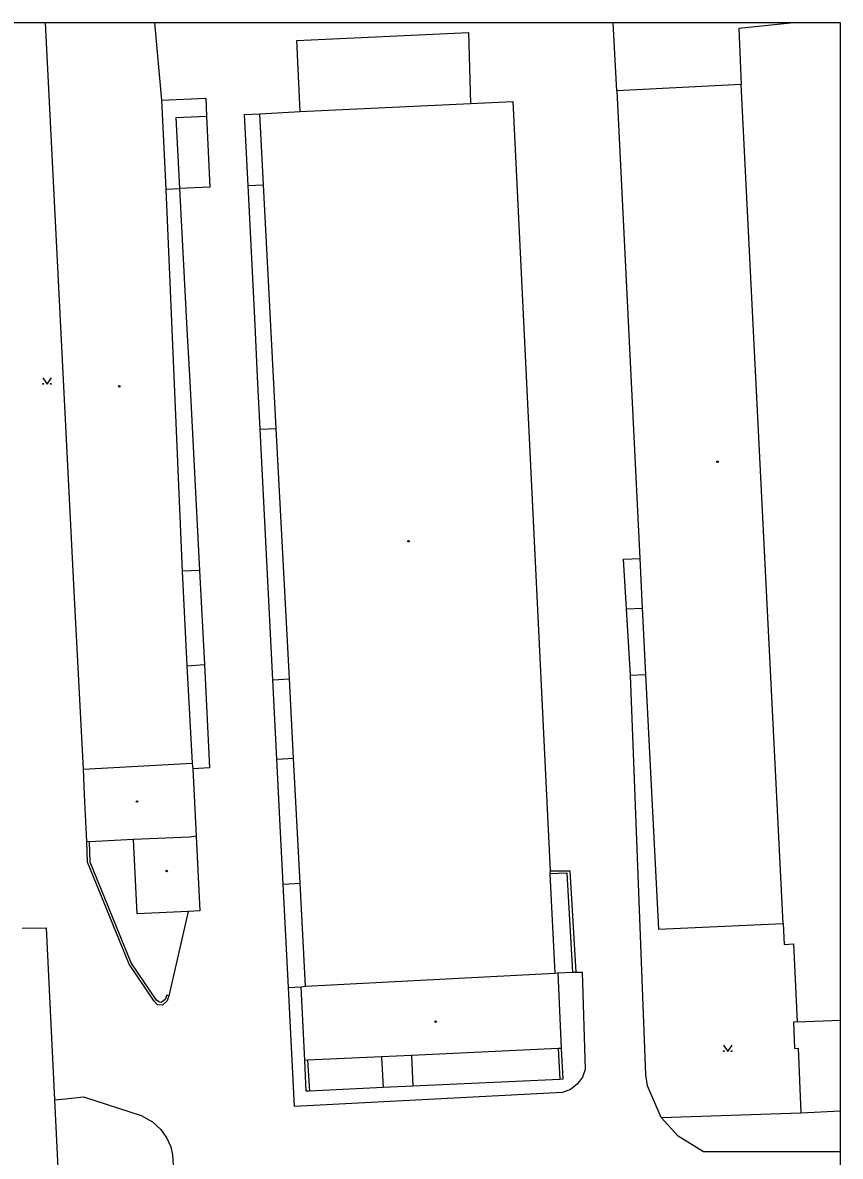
# Model space of a CAD drawing. Extents: x -599951 to -598963, y -1164095 to -1162939.
# Drawn here: x -599059.2 to -598963.2, y -1163072.4 to -1162939.4 of the extents above; entities that cross this region are included whole.
import ezdxf

# ---------------------------------------------------------------- set-up
doc = ezdxf.new("R2010")
doc.units = 0
for name, color, linetype in [('Level 11', 7, 'Continuous'), ('Level 36', 7, 'Continuous'), ('Level 39', 7, 'Continuous'), ('Level 5', 7, 'Continuous'), ('Level 51', 7, 'Continuous'), ('Level 52', 7, 'Continuous'), ('Level 54', 7, 'Continuous'), ('Vrstva 53', 7, 'Continuous')]:
    doc.layers.add(name, color=color, linetype=linetype)

msp = doc.modelspace()

# ---------------------------------------------------------------- linework, layer by layer
at = {"layer": 'Level 11'}
msp.add_line((-598967.84, -1163067.27), (-598963.21, -1163067.06), dxfattribs=at)
msp.add_lwpolyline([(-598968.29, -1163056.63), (-598968.71, -1163056.65), (-598968.6, -1163059.72), (-598968.17, -1163059.71), (-598967.84, -1163067.27)], dxfattribs=at)
at = {"layer": 'Level 36'}
for points in [[(-599056.85, -1162981.07), (-599056.35, -1162981.82), (-599055.85, -1162981.07)], [(-598976.93, -1163059.36), (-598976.43, -1163060.11), (-598975.93, -1163059.36)]]:
    msp.add_lwpolyline(points, dxfattribs=at)
for centre in [(-599056.8, -1162981.77), (-599055.9, -1162981.77), (-598976.88, -1163060.06), (-598975.98, -1163060.06)]:
    msp.add_circle(centre, 0.05, dxfattribs=at)
at = {"layer": 'Level 39'}
for centre, radius in [((-599047.88, -1162982.05), 0.09), ((-599047.88, -1162982.05), 0.0398), ((-598977.64, -1162990.91), 0.09), ((-598977.64, -1162990.91), 0.0398), ((-599013.92, -1163000.23), 0.09), ((-599013.92, -1163000.23), 0.0398), ((-599045.79, -1163030.77), 0.09), ((-599045.79, -1163030.77), 0.0398), ((-599042.31, -1163038.92), 0.09), ((-599042.31, -1163038.92), 0.0398), ((-599010.72, -1163056.6), 0.09), ((-599010.72, -1163056.6), 0.0398)]:
    msp.add_circle(centre, radius, dxfattribs=at)
at = {"layer": 'Level 5'}
for p, q in [((-598968.69, -1162939.4), (-598975.15, -1162940.08)), ((-598968.29, -1163056.63), (-598963.21, -1163056.42))]:
    msp.add_line(p, q, dxfattribs=at)
for points in [[(-598975.15, -1162940.08), (-598974.87, -1162946.67)], [(-598974.87, -1162946.67), (-598989.47, -1162947.38)], [(-598969.92, -1163045.06), (-598974.87, -1162946.67)], [(-598989.47, -1162947.38), (-598986.74, -1163002.25)], [(-598986.74, -1163002.25), (-598986.49, -1163008.1)], [(-598986.49, -1163008.1), (-598986.08, -1163015.88)], [(-598986.08, -1163015.88), (-598984.58, -1163045.76)], [(-598984.58, -1163045.76), (-598969.92, -1163045.06)], [(-598969.92, -1163045.06), (-598969.82, -1163047.55)], [(-598969.82, -1163047.55), (-598968.72, -1163047.48)], [(-598968.72, -1163047.48), (-598968.29, -1163056.63)]]:
    msp.add_lwpolyline(points, dxfattribs=at)
at = {"layer": 'Level 51'}
msp.add_line((-598989.47, -1162947.38), (-598989.87, -1162939.4), dxfattribs=at)
for points in [[(-599042.91, -1162948.5), (-599037.73, -1162948.26)], [(-599037.73, -1162948.26), (-599037.63, -1162950.38)], [(-599037.63, -1162950.38), (-599037.24, -1162958.69)], [(-599033.18, -1162950.18), (-599031.38, -1162950.11)], [(-599032.73, -1162958.52), (-599033.18, -1162950.18)], [(-599037.24, -1162958.69), (-599040.81, -1162958.86)], [(-599040.81, -1162958.86), (-599039.96, -1162975.34)], [(-599031.94, -1162974.85), (-599032.73, -1162958.52)], [(-599031.64, -1162980.96), (-599031.94, -1162974.85)], [(-599039.96, -1162975.34), (-599039.61, -1162981.48)], [(-599039.61, -1162981.48), (-599038.46, -1163003.67)], [(-599031.33, -1162987.09), (-599031.64, -1162980.96)], [(-599029.84, -1163016.49), (-599031.33, -1162987.09)], [(-599038.46, -1163003.67), (-599037.89, -1163014.7)], [(-599037.89, -1163014.7), (-599037.27, -1163026.81)], [(-599029.37, -1163025.78), (-599029.84, -1163016.49)], [(-599028.94, -1163034.35), (-599029.37, -1163025.78)], [(-599037.27, -1163026.81), (-599039.25, -1163026.92)], [(-599028.63, -1163040.46), (-599028.94, -1163034.35)], [(-598997.27, -1163038.89), (-598994.96, -1163038.89)], [(-598994.96, -1163038.89), (-598994.27, -1163050.79)], [(-599028.02, -1163052.57), (-599028.63, -1163040.46)], [(-598994.27, -1163050.79), (-598993.51, -1163050.79)], [(-598993.51, -1163050.79), (-598993.17, -1163062.19)], [(-599027.31, -1163066.54), (-599028.02, -1163052.57)], [(-598993.17, -1163062.19), (-598993.49, -1163063.09)], [(-598994.06, -1163063.9), (-598994.91, -1163064.54)], [(-598993.49, -1163063.09), (-598994.06, -1163063.9)], [(-599055.48, -1163065.78), (-599054.21, -1163065.64)], [(-599054.21, -1163065.64), (-599052.08, -1163065.39), (-599045.31, -1163067.59), (-599043.99, -1163068.33), (-599043.01, -1163069.23), (-599042.29, -1163070.24), (-599041.84, -1163071.27), (-599041.61, -1163072.2), (-599040.97, -1163082.6)], [(-598995.85, -1163064.89), (-599027.31, -1163066.54)], [(-598994.91, -1163064.54), (-598995.85, -1163064.89)]]:
    msp.add_lwpolyline(points, dxfattribs=at)
at = {"layer": 'Level 52'}
for p, q in [((-599053.14, -1163006.88), (-599056.55, -1162939.4)), ((-599043.73, -1162939.4), (-599042.91, -1162948.5))]:
    msp.add_line(p, q, dxfattribs=at)
for points in [[(-599027.02, -1162941.49), (-599006.89, -1162940.57)], [(-599006.89, -1162940.57), (-599006.62, -1162948.9)], [(-599026.65, -1162949.82), (-599027.02, -1162941.49)], [(-599042.91, -1162948.5), (-599042.42, -1162958.94)], [(-599006.62, -1162948.9), (-599001.65, -1162948.65)], [(-599001.65, -1162948.65), (-598997.27, -1163038.89)], [(-599031.38, -1162950.11), (-599026.65, -1162949.82)], [(-599030.93, -1162958.43), (-599031.38, -1162950.11)], [(-599042.42, -1162958.94), (-599040.48, -1163003.76)], [(-599029.44, -1162986.99), (-599030.93, -1162958.43)], [(-599027.9, -1163016.39), (-599029.44, -1162986.99)], [(-599040.48, -1163003.76), (-599039.93, -1163014.86)], [(-599052.08, -1163026.96), (-599053.14, -1163006.88)], [(-599039.93, -1163014.86), (-599039.33, -1163026.25)], [(-599027.41, -1163025.68), (-599027.9, -1163016.39)], [(-599026.64, -1163040.36), (-599027.41, -1163025.68)], [(-599052.08, -1163026.96), (-599039.33, -1163026.25)], [(-599051.96, -1163029.99), (-599052.08, -1163026.96)], [(-599039.33, -1163026.25), (-599039.25, -1163026.92)], [(-599039.25, -1163026.92), (-599038.86, -1163034.85)], [(-599051.69, -1163035.47), (-599051.96, -1163029.99)], [(-599039.63, -1163034.93), (-599046.19, -1163035.24)], [(-599038.86, -1163034.85), (-599039.63, -1163034.93)], [(-599038.86, -1163034.85), (-599038.42, -1163043.59)], [(-599051.37, -1163035.48), (-599051.69, -1163035.47)], [(-599046.19, -1163035.24), (-599051.37, -1163035.48)], [(-599045.76, -1163043.95), (-599046.19, -1163035.24)], [(-598997.27, -1163038.89), (-598997.33, -1163039.26)], [(-599026.01, -1163052.44), (-599026.64, -1163040.36)], [(-598997.33, -1163039.26), (-598996.74, -1163050.9)], [(-599039.77, -1163043.66), (-599045.76, -1163043.95)], [(-599038.42, -1163043.59), (-599039.77, -1163043.66)], [(-599059.27, -1163045.64), (-599056.45, -1163045.59)], [(-599056.45, -1163045.59), (-599055.48, -1163065.78)], [(-599026.01, -1163052.44), (-598996.74, -1163050.9)], [(-598996.74, -1163050.9), (-598996.39, -1163050.87)], [(-598996.39, -1163050.87), (-598995.99, -1163059.73)], [(-599026.51, -1163052.49), (-599026.01, -1163052.44)], [(-599026.09, -1163061.14), (-599026.51, -1163052.49)], [(-598996.36, -1163059.74), (-599013.58, -1163060.55)], [(-598995.99, -1163059.73), (-598996.36, -1163059.74)], [(-599025.76, -1163061.12), (-599026.09, -1163061.14)], [(-599017.08, -1163060.72), (-599025.76, -1163061.12)], [(-599013.58, -1163060.55), (-599017.08, -1163060.72)], [(-599055.48, -1163065.78), (-599054.83, -1163079.32)]]:
    msp.add_lwpolyline(points, dxfattribs=at)
at = {"layer": 'Level 54'}
msp.add_line((-598963.21, -1163071.88), (-598979.28, -1163071.87), dxfattribs=at)
for points in [[(-599026.65, -1162949.82), (-599006.62, -1162948.9)], [(-599041.24, -1162950.54), (-599037.63, -1162950.38)], [(-599041.24, -1162950.54), (-599040.81, -1162958.86)], [(-599042.42, -1162958.94), (-599040.81, -1162958.86)], [(-599032.73, -1162958.52), (-599030.93, -1162958.43)], [(-599031.33, -1162987.09), (-599029.44, -1162986.99)], [(-598988.66, -1163002.35), (-598986.74, -1163002.25)], [(-598988.31, -1163008.17), (-598988.66, -1163002.35)], [(-599038.46, -1163003.67), (-599040.48, -1163003.76)], [(-598988.31, -1163008.17), (-598986.49, -1163008.1)], [(-598987.86, -1163015.93), (-598988.31, -1163008.17)], [(-599039.93, -1163014.86), (-599037.89, -1163014.7)], [(-599029.84, -1163016.49), (-599027.9, -1163016.39)], [(-598987.86, -1163015.93), (-598986.08, -1163015.88)], [(-598986.07, -1163062.81), (-598987.86, -1163015.93)], [(-599029.37, -1163025.78), (-599027.41, -1163025.68)], [(-599051.59, -1163037.89), (-599051.69, -1163035.47)], [(-599051.31, -1163037.87), (-599051.37, -1163035.48)], [(-599046.71, -1163049.84), (-599051.59, -1163037.89)], [(-599046.48, -1163049.7), (-599051.31, -1163037.87)], [(-599028.63, -1163040.46), (-599026.64, -1163040.36)], [(-598995.27, -1163039.18), (-598997.33, -1163039.26)], [(-598994.62, -1163050.8), (-598995.27, -1163039.18)], [(-599039.77, -1163043.66), (-599042.04, -1163053.56)], [(-599043.52, -1163054.06), (-599046.48, -1163049.7)], [(-599043.79, -1163054.19), (-599046.71, -1163049.84)], [(-598996.39, -1163050.87), (-598994.62, -1163050.8)], [(-598994.62, -1163050.8), (-598994.27, -1163050.79)], [(-599042.3, -1163053.48), (-599042.49, -1163054.01)], [(-599042.04, -1163053.56), (-599042.3, -1163053.48)], [(-599042.04, -1163053.56), (-599042.25, -1163054.14)], [(-599028.02, -1163052.57), (-599026.51, -1163052.49)], [(-599043.37, -1163054.62), (-599043.79, -1163054.19)], [(-599043.25, -1163054.27), (-599043.52, -1163054.06)], [(-599042.81, -1163054.65), (-599043.37, -1163054.62)], [(-599042.96, -1163054.34), (-599043.25, -1163054.27)], [(-599042.49, -1163054.01), (-599042.96, -1163054.34)], [(-599042.25, -1163054.14), (-599042.81, -1163054.65)], [(-598996.36, -1163059.74), (-598996.14, -1163063.36)], [(-598995.99, -1163059.73), (-598995.8, -1163063.33)], [(-599025.94, -1163064.75), (-599026.09, -1163061.14)], [(-599025.76, -1163061.12), (-599025.56, -1163064.75)], [(-599017.08, -1163060.72), (-599016.91, -1163064.32)], [(-599013.58, -1163060.55), (-599013.42, -1163064.16)], [(-598985.85, -1163064.12), (-598986.07, -1163062.81)], [(-599016.91, -1163064.32), (-599025.56, -1163064.75)], [(-599013.42, -1163064.16), (-599016.91, -1163064.32)], [(-598996.14, -1163063.36), (-599013.42, -1163064.16)], [(-598995.8, -1163063.33), (-598996.14, -1163063.36)], [(-598984.25, -1163067.82), (-598985.85, -1163064.12)], [(-599025.56, -1163064.75), (-599025.94, -1163064.75)], [(-598984.25, -1163067.82), (-598967.84, -1163067.27)], [(-598982.27, -1163070.04), (-598984.25, -1163067.82)], [(-598979.28, -1163071.87), (-598982.27, -1163070.04)]]:
    msp.add_lwpolyline(points, dxfattribs=at)
at = {"layer": 'Vrstva 53'}
msp.add_lwpolyline([(-599951.12, -1164094.69), (-598963.21, -1164094.69), (-598963.21, -1162939.4), (-599951.12, -1162939.4)], close=True, dxfattribs=at)

doc.saveas('drawing.dxf')
